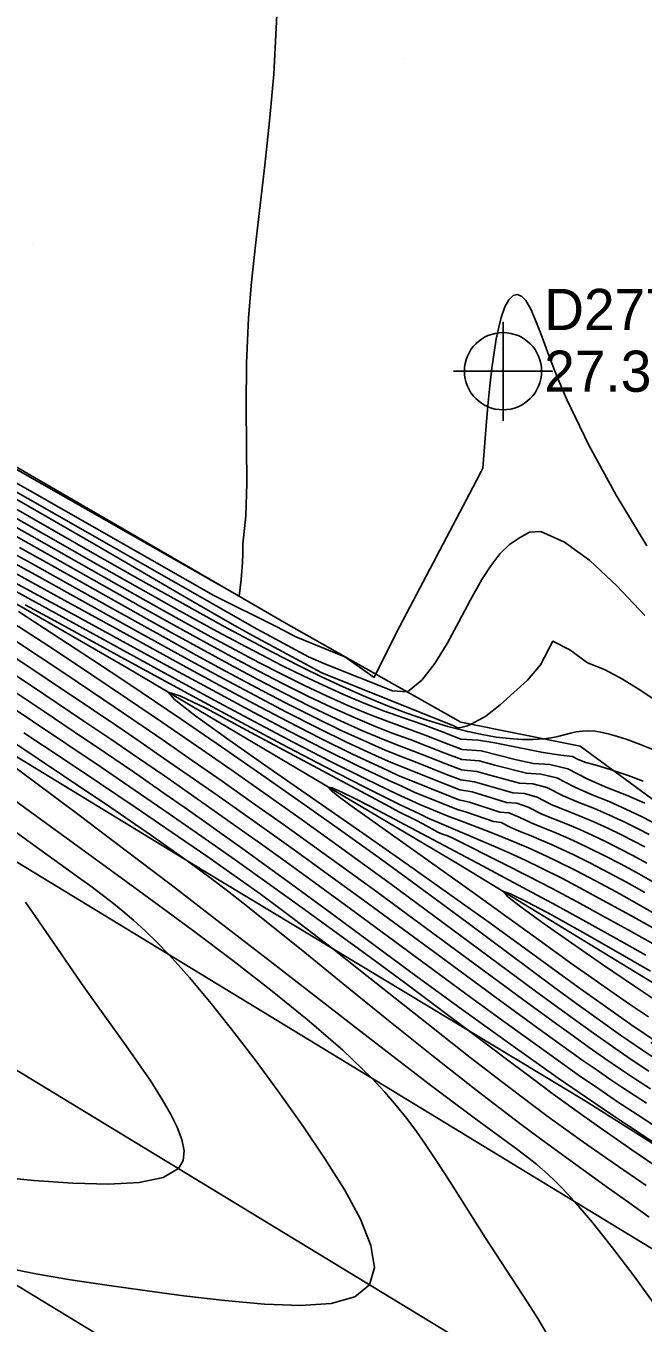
# Model space of a CAD drawing. Extents: x 2356077 to 2359823, y 225951 to 227822.
# Drawn here: x 2356502.9 to 2356540.3, y 227360 to 227438.8 of the extents above; entities that cross this region are included whole.
import ezdxf

# ---------------------------------------------------------------- set-up
doc = ezdxf.new("R2010")
doc.units = 0
for name, color, linetype in [('DTM Contours Major', 7, 'Continuous'), ('DTM Contours Minor', 7, 'Continuous'), ('Exist DTM Crownline', 7, 'Continuous'), ('Exist DTM Regular Point CELL', 7, 'Continuous'), ('Exist DTM Regular Point Cogo Elevation', 7, 'Continuous'), ('Exist DTM Regular Point Cogo Number', 7, 'Continuous'), ('Exist Roads EOP', 7, 'Continuous'), ('PH Exist DTM Breakline', 7, 'Continuous'), ('PH Exist DTM Point', 7, 'Continuous')]:
    doc.layers.add(name, color=color, linetype=linetype)

msp = doc.modelspace()

# ---------------------------------------------------------------- linework, layer by layer
at = {"layer": 'DTM Contours Major'}
for points in [[(2356501.639, 227410.397), (2356504.324, 227408.854), (2356507.121, 227407.239), (2356509.943, 227405.599), (2356512.704, 227403.981), (2356515.527, 227402.359), (2356516.616, 227401.745), (2356520.817, 227399.49), (2356528.876, 227396.252), (2356528.939, 227396.203), (2356529.024, 227396.159), (2356529.177, 227396.148), (2356529.419, 227396.201), (2356529.657, 227396.271), (2356529.892, 227396.357), (2356530.786, 227396.856), (2356531.643, 227397.534), (2356532.476, 227398.295), (2356533.301, 227399.041), (2356534.098, 227399.976), (2356534.841, 227401.406), (2356535.879, 227400.884), (2356536.944, 227400.084), (2356537.984, 227399.687), (2356539.064, 227399.107), (2356540.182, 227398.4), (2356542.205, 227397.047)], [(2356540.692, 227389.666), (2356540.111, 227389.967), (2356539.208, 227390.412), (2356538.293, 227390.834), (2356537.365, 227391.234), (2356536.427, 227391.609), (2356535.472, 227392.012), (2356534.481, 227392.523), (2356533.622, 227392.741), (2356532.823, 227392.79), (2356531.101, 227393.256), (2356530.225, 227393.499), (2356529.293, 227393.6), (2356528.346, 227393.953), (2356527.385, 227394.339), (2356526.39, 227394.728), (2356525.37, 227395.111), (2356524.326, 227395.529), (2356523.256, 227395.982), (2356521.733, 227396.671), (2356520.16, 227397.426), (2356518.544, 227398.238), (2356516.891, 227399.099), (2356515.206, 227400), (2356513.496, 227400.932), (2356511.672, 227401.94), (2356509.832, 227402.966), (2356504.294, 227406.076), (2356502.464, 227407.099)], [(2356541.217, 227384.748), (2356539.948, 227385.47), (2356538.684, 227386.173), (2356537.442, 227386.844), (2356536.236, 227387.473), (2356535.083, 227388.049), (2356534.496, 227388.33), (2356533.927, 227388.595), (2356533.372, 227388.844), (2356532.829, 227389.08), (2356532.294, 227389.305), (2356531.308, 227389.7), (2356529.453, 227390.405), (2356528.431, 227390.807), (2356526.768, 227391.478), (2356526.072, 227391.811), (2356525.402, 227392.119), (2356523.476, 227393.04), (2356521.356, 227394.102), (2356519.089, 227395.275), (2356516.721, 227396.528), (2356514.296, 227397.831), (2356510.842, 227399.709), (2356500.324, 227405.475)], [(2356502.079, 227402.526), (2356504.59, 227400.874), (2356506.866, 227399.363), (2356509.033, 227397.908), (2356511.157, 227396.466), (2356513.221, 227395.048), (2356515.293, 227393.607), (2356517.363, 227392.154), (2356519.419, 227390.696), (2356521.448, 227389.242), (2356523.439, 227387.802), (2356525.05, 227386.625), (2356528.168, 227384.326), (2356533.792, 227380.153), (2356534.979, 227379.28), (2356536.149, 227378.428), (2356537.307, 227377.598), (2356538.456, 227376.79), (2356539.602, 227376.005), (2356540.678, 227375.287)], [(2356501.203, 227397.924), (2356503.256, 227396.555), (2356505.337, 227395.159), (2356507.422, 227393.75), (2356509.486, 227392.345), (2356511.506, 227390.959), (2356513.55, 227389.539), (2356515.573, 227388.118), (2356517.628, 227386.655), (2356519.637, 227385.208), (2356521.695, 227383.713), (2356523.77, 227382.192), (2356525.833, 227380.668), (2356527.854, 227379.163), (2356529.804, 227377.702), (2356532.362, 227375.773), (2356533.615, 227374.834), (2356534.874, 227373.899), (2356536.158, 227372.961), (2356537.486, 227372.011), (2356539.629, 227370.519), (2356541.87, 227368.995)], [(2356501.56, 227363.358), (2356503.473, 227362.982), (2356505.56, 227362.623), (2356507.779, 227362.281), (2356510.088, 227361.956), (2356512.444, 227361.648), (2356514.945, 227361.348), (2356517.342, 227361.13), (2356519.527, 227361.054), (2356521.392, 227361.185), (2356522.827, 227361.582), (2356523.725, 227362.31), (2356524.011, 227363.355), (2356523.793, 227364.702), (2356523.163, 227366.289), (2356522.211, 227368.058), (2356521.027, 227369.949), (2356519.704, 227371.902), (2356518.313, 227373.872), (2356516.898, 227375.805), (2356515.488, 227377.66), (2356514.109, 227379.397), (2356512.789, 227380.975), (2356511.553, 227382.354), (2356510.811, 227383.125), (2356510.104, 227383.813), (2356509.421, 227384.434), (2356508.751, 227385.006), (2356508.082, 227385.545), (2356507.404, 227386.067), (2356506.799, 227386.52), (2356506.171, 227386.98), (2356503.336, 227389.017), (2356501.338, 227390.466)]]:
    msp.add_lwpolyline(points, dxfattribs=at)
at = {"layer": 'DTM Contours Minor'}
for points in [[(2356494.47, 227416.28), (2356515.808, 227404.139), (2356515.872, 227404.643), (2356515.928, 227405.148), (2356515.974, 227405.661), (2356516.009, 227406.187), (2356516.031, 227406.733), (2356516.037, 227407.303), (2356516.215, 227409.014), (2356516.271, 227411.008), (2356516.261, 227413.246), (2356516.239, 227415.689), (2356516.257, 227418.299), (2356516.372, 227421.038), (2356516.55, 227423.21), (2356516.792, 227425.463), (2356517.368, 227430.323), (2356517.653, 227432.984), (2356517.903, 227435.837), (2356518.187, 227441.465)], [(2356519.249, 227401.662), (2356522.228, 227400.465), (2356523.99, 227399.205), (2356525.354, 227401.926), (2356530.405, 227411.547), (2356530.428, 227411.606), (2356530.486, 227411.717), (2356530.594, 227411.909), (2356530.801, 227414.505), (2356530.903, 227415.693), (2356531.022, 227416.907), (2356531.146, 227417.987), (2356531.276, 227418.939), (2356531.412, 227419.768), (2356531.557, 227420.477), (2356531.711, 227421.073), (2356531.936, 227421.707), (2356532.176, 227422.147), (2356532.427, 227422.398), (2356532.684, 227422.47), (2356532.944, 227422.368), (2356533.203, 227422.101), (2356533.516, 227421.563), (2356533.841, 227420.811), (2356534.198, 227419.87), (2356534.608, 227418.761), (2356535.09, 227417.507), (2356535.665, 227416.132), (2356537.025, 227413.304), (2356538.687, 227410.279), (2356540.557, 227407.205)], [(2356499.341, 227412.683), (2356514.278, 227404.184), (2356518.049, 227402.307), (2356519.249, 227401.662)], [(2356501.218, 227411.058), (2356516.891, 227402.141), (2356517.47, 227401.823), (2356520.02, 227400.452), (2356521.047, 227400.019), (2356525.109, 227398.387), (2356526.017, 227398.321), (2356526.884, 227399.037), (2356527.682, 227400.049), (2356528.43, 227401.261), (2356529.144, 227402.58), (2356529.842, 227403.91), (2356530.539, 227405.157), (2356531.076, 227405.991), (2356531.63, 227406.704), (2356532.207, 227407.274), (2356532.815, 227407.683), (2356533.43, 227408.021), (2356534.109, 227408.074), (2356535.555, 227407.424), (2356537.097, 227406.316), (2356538.736, 227404.776), (2356540.434, 227402.971)], [(2356540.336, 227392.912), (2356539.407, 227393.245), (2356538.508, 227393.547), (2356537.945, 227393.725), (2356537.391, 227393.891), (2356536.843, 227394.046), (2356536.39, 227394.211), (2356536.03, 227394.397), (2356535.321, 227394.491), (2356534.263, 227394.654), (2356531.332, 227395.231), (2356530.325, 227395.391), (2356529.256, 227395.457), (2356528.094, 227395.92), (2356526.961, 227396.349), (2356525.774, 227396.742), (2356524.567, 227397.18), (2356523.339, 227397.661), (2356522.091, 227398.188), (2356520.898, 227398.725), (2356519.682, 227399.301), (2356518.438, 227399.917), (2356517.159, 227400.572), (2356515.841, 227401.267), (2356514.477, 227402.002), (2356512.189, 227403.259), (2356509.817, 227404.584), (2356507.408, 227405.945), (2356500.437, 227409.912)], [(2356541.022, 227394.789), (2356540.113, 227395.148), (2356539.288, 227395.45), (2356538.77, 227395.623), (2356538.289, 227395.762), (2356537.839, 227395.867), (2356537.415, 227395.935), (2356537.012, 227395.962), (2356536.622, 227395.947), (2356536.267, 227395.895), (2356535.91, 227395.817), (2356535.153, 227395.626), (2356534.735, 227395.538), (2356534.278, 227395.47), (2356533.652, 227395.428), (2356532.96, 227395.433), (2356532.209, 227395.486), (2356531.407, 227395.585), (2356530.562, 227395.728), (2356529.68, 227395.916), (2356528.471, 227396.23), (2356527.218, 227396.613), (2356525.926, 227397.06), (2356524.603, 227397.566), (2356523.254, 227398.126), (2356521.886, 227398.734), (2356520.772, 227399.256), (2356519.642, 227399.808), (2356518.492, 227400.389), (2356517.315, 227401), (2356516.104, 227401.644), (2356514.853, 227402.321), (2356512.378, 227403.685), (2356509.803, 227405.128), (2356507.189, 227406.609), (2356502.1, 227409.518)], [(2356540.43, 227391.572), (2356539.311, 227392.05), (2356538.169, 227392.501), (2356536.973, 227393.02), (2356535.745, 227393.653), (2356534.664, 227393.913), (2356533.675, 227393.974), (2356532.646, 227394.189), (2356530.504, 227394.736), (2356529.351, 227394.833), (2356528.219, 227395.248), (2356527.105, 227395.696), (2356524.789, 227396.54), (2356523.606, 227397.002), (2356522.41, 227397.503), (2356521.1, 227398.088), (2356519.767, 227398.719), (2356518.403, 227399.395), (2356517.007, 227400.113), (2356515.572, 227400.873), (2356514.094, 227401.673), (2356511.972, 227402.842), (2356509.791, 227404.061), (2356507.582, 227405.307), (2356501.104, 227408.978)], [(2356540.421, 227388.911), (2356539.713, 227389.284), (2356539.005, 227389.642), (2356538.172, 227390.043), (2356537.335, 227390.423), (2356536.494, 227390.783), (2356535.647, 227391.12), (2356534.788, 227391.474), (2356533.897, 227391.933), (2356533.127, 227392.153), (2356532.42, 227392.197), (2356530.085, 227392.872), (2356529.256, 227392.985), (2356528.397, 227393.311), (2356526.588, 227394.035), (2356525.644, 227394.398), (2356524.673, 227394.793), (2356523.67, 227395.223), (2356522.047, 227395.963), (2356520.357, 227396.781), (2356518.614, 227397.663), (2356516.83, 227398.596), (2356515.021, 227399.566), (2356513.199, 227400.561), (2356511.528, 227401.483), (2356508.184, 227403.347), (2356504.833, 227405.22), (2356503.151, 227406.155), (2356499.495, 227408.171)], [(2356541.235, 227390.231), (2356540.267, 227390.734), (2356539.274, 227391.211), (2356538.261, 227391.661), (2356537.229, 227392.082), (2356536.175, 227392.54), (2356535.077, 227393.106), (2356534.125, 227393.328), (2356533.237, 227393.383), (2356531.331, 227393.877), (2356530.364, 227394.132), (2356529.323, 227394.217), (2356528.286, 227394.599), (2356527.251, 227395.015), (2356526.188, 227395.425), (2356525.092, 227395.828), (2356523.978, 227396.267), (2356522.843, 227396.743), (2356521.424, 227397.379), (2356519.969, 227398.071), (2356518.48, 227398.814), (2356516.954, 227399.603), (2356515.393, 227400.434), (2356513.796, 227401.302), (2356511.821, 227402.392), (2356509.811, 227403.514), (2356501.781, 227408.04)], [(2356540.545, 227387.927), (2356539.707, 227388.383), (2356538.873, 227388.82), (2356538.044, 227389.235), (2356537.265, 227389.607), (2356536.49, 227389.958), (2356535.717, 227390.289), (2356534.944, 227390.6), (2356534.168, 227390.902), (2356533.351, 227391.324), (2356532.651, 227391.564), (2356532.036, 227391.606), (2356529.94, 227392.25), (2356529.209, 227392.369), (2356528.432, 227392.675), (2356525.028, 227394.043), (2356524.078, 227394.466), (2356522.361, 227395.257), (2356520.555, 227396.138), (2356518.683, 227397.091), (2356516.768, 227398.097), (2356514.832, 227399.136), (2356512.899, 227400.191), (2356509.882, 227401.857), (2356505.369, 227404.365), (2356503.844, 227405.208), (2356499.944, 227407.346)], [(2356540.427, 227386.135), (2356539.309, 227386.759), (2356538.204, 227387.357), (2356537.121, 227387.921), (2356536.071, 227388.444), (2356535.413, 227388.757), (2356534.771, 227389.051), (2356534.14, 227389.328), (2356533.519, 227389.589), (2356532.905, 227389.835), (2356532.286, 227390.091), (2356531.699, 227390.387), (2356531.235, 227390.454), (2356529.604, 227391.029), (2356529.055, 227391.182), (2356526.464, 227392.223), (2356525.675, 227392.59), (2356524.89, 227392.949), (2356523.005, 227393.84), (2356520.973, 227394.85), (2356518.839, 227395.948), (2356516.647, 227397.104), (2356514.444, 227398.287), (2356511.11, 227400.098), (2356505.378, 227403.227), (2356498.815, 227406.776)], [(2356540.907, 227386.797), (2356539.928, 227387.345), (2356538.958, 227387.872), (2356537.999, 227388.372), (2356537.056, 227388.841), (2356536.335, 227389.184), (2356535.625, 227389.506), (2356534.922, 227389.81), (2356534.226, 227390.095), (2356533.533, 227390.364), (2356532.806, 227390.713), (2356532.172, 227390.976), (2356531.636, 227391.028), (2356529.779, 227391.636), (2356529.145, 227391.767), (2356525.418, 227393.264), (2356524.486, 227393.707), (2356522.682, 227394.548), (2356520.762, 227395.493), (2356518.76, 227396.519), (2356516.708, 227397.599), (2356514.64, 227398.71), (2356512.591, 227399.826), (2356508.583, 227402.032), (2356504.562, 227404.247), (2356500.43, 227406.5)], [(2356502.419, 227403.217), (2356506.912, 227400.268), (2356509.115, 227398.806), (2356509.865, 227398.304), (2356512.277, 227396.674), (2356514.729, 227394.995), (2356517.184, 227393.294), (2356519.607, 227391.595), (2356521.963, 227389.923), (2356524.215, 227388.306), (2356525.64, 227387.271), (2356527.011, 227386.267), (2356529.63, 227384.33), (2356534.885, 227380.414), (2356536.244, 227379.415), (2356537.596, 227378.437), (2356538.944, 227377.484), (2356540.289, 227376.56), (2356541.553, 227375.721)], [(2356540.949, 227383.964), (2356539.537, 227384.762), (2356538.131, 227385.541), (2356536.752, 227386.286), (2356535.423, 227386.983), (2356534.165, 227387.617), (2356533.16, 227388.102), (2356532.202, 227388.544), (2356531.272, 227388.954), (2356528.785, 227390.013), (2356527.807, 227390.439), (2356527.363, 227390.618), (2356526.748, 227390.92), (2356525.546, 227391.495), (2356523.393, 227392.56), (2356520.985, 227393.794), (2356518.395, 227395.155), (2356515.694, 227396.598), (2356512.952, 227398.08), (2356508.835, 227400.327), (2356504.395, 227402.759), (2356502.809, 227403.621)], [(2356502.166, 227401.464), (2356505.216, 227399.436), (2356507.589, 227397.841), (2356509.972, 227396.221), (2356511.185, 227395.388), (2356512.959, 227394.161), (2356514.775, 227392.894), (2356516.623, 227391.593), (2356518.494, 227390.265), (2356520.377, 227388.917), (2356522.264, 227387.554), (2356524.152, 227386.179), (2356526.02, 227384.809), (2356533.007, 227379.654), (2356535.077, 227378.14), (2356536.07, 227377.424), (2356537.043, 227376.732), (2356538.004, 227376.06), (2356538.96, 227375.405), (2356539.859, 227374.803), (2356540.765, 227374.209)], [(2356499.977, 227400.828), (2356503.149, 227398.724), (2356504.766, 227397.644), (2356506.388, 227396.553), (2356508.012, 227395.453), (2356509.639, 227394.343), (2356511.265, 227393.223), (2356512.706, 227392.223), (2356514.153, 227391.209), (2356515.613, 227390.177), (2356517.095, 227389.12), (2356518.606, 227388.035), (2356520.152, 227386.915), (2356522.49, 227385.207), (2356529.573, 227379.99), (2356531.794, 227378.362), (2356533.863, 227376.86), (2356535.167, 227375.926), (2356536.411, 227375.05), (2356537.628, 227374.209), (2356538.777, 227373.433), (2356539.958, 227372.652), (2356541.195, 227371.846)], [(2356501.015, 227401.183), (2356504.145, 227399.104), (2356506.963, 227397.213), (2356508.373, 227396.258), (2356509.79, 227395.292), (2356511.218, 227394.31), (2356512.831, 227393.193), (2356514.466, 227392.05), (2356516.123, 227390.882), (2356517.804, 227389.687), (2356519.508, 227388.464), (2356521.238, 227387.214), (2356523.362, 227385.665), (2356527.595, 227382.551), (2356531.598, 227379.601), (2356534.302, 227377.627), (2356535.95, 227376.444), (2356536.743, 227375.883), (2356537.525, 227375.339), (2356538.302, 227374.807), (2356539.035, 227374.314), (2356539.774, 227373.824), (2356540.525, 227373.334)], [(2356502.156, 227398.344), (2356503.971, 227397.133), (2356505.799, 227395.904), (2356507.627, 227394.665), (2356509.445, 227393.422), (2356511.239, 227392.181), (2356512.47, 227391.322), (2356513.694, 227390.458), (2356514.924, 227389.584), (2356516.169, 227388.69), (2356517.441, 227387.77), (2356518.75, 227386.816), (2356521.248, 227384.979), (2356526.615, 227381.02), (2356529.428, 227378.965), (2356532.29, 227376.903), (2356535.175, 227374.868), (2356536.886, 227373.687), (2356538.536, 227372.567), (2356539.197, 227372.123), (2356542.085, 227370.212)], [(2356540.94, 227383.018), (2356539.411, 227383.876), (2356537.867, 227384.727), (2356536.324, 227385.564), (2356534.799, 227386.376), (2356533.308, 227387.154), (2356531.902, 227387.871), (2356528.744, 227389.451), (2356528.409, 227389.595), (2356528.148, 227389.681), (2356527.859, 227389.797), (2356526.959, 227390.32), (2356526.519, 227390.534), (2356525.507, 227391.047), (2356524.949, 227391.337), (2356516.519, 227395.868), (2356513.791, 227397.33), (2356512.195, 227398.096), (2356511.506, 227398.305), (2356511.886, 227397.861), (2356513.181, 227396.854), (2356515.171, 227395.42), (2356517.636, 227393.692), (2356523.114, 227389.891), (2356525.948, 227387.907), (2356528.598, 227386.028), (2356531.1, 227384.233), (2356536.383, 227380.398), (2356538.034, 227379.214), (2356539.639, 227378.086), (2356541.202, 227377.019)], [(2356502.136, 227395.244), (2356505.141, 227393.235), (2356507.951, 227391.334), (2356510.481, 227389.593), (2356512.643, 227388.066), (2356513.484, 227387.454), (2356514.264, 227386.875), (2356515.013, 227386.306), (2356516.205, 227385.376), (2356517.474, 227384.364), (2356519.668, 227382.59), (2356522.128, 227380.589), (2356524.77, 227378.448), (2356527.509, 227376.252), (2356530.257, 227374.088), (2356532.93, 227372.043), (2356534.314, 227371.015), (2356535.655, 227370.036), (2356538.227, 227368.19), (2356539.466, 227367.302), (2356540.681, 227366.426)], [(2356502.746, 227395.847), (2356505.068, 227394.296), (2356507.337, 227392.773), (2356509.501, 227391.314), (2356512.134, 227389.522), (2356513.911, 227388.297), (2356515.026, 227387.518), (2356516.052, 227386.79), (2356517.073, 227386.054), (2356518.105, 227385.296), (2356519.169, 227384.5), (2356520.284, 227383.651), (2356521.467, 227382.733), (2356523.357, 227381.244), (2356527.573, 227377.893), (2356529.833, 227376.118), (2356532.15, 227374.333), (2356534.489, 227372.582), (2356536.506, 227371.122), (2356538.511, 227369.71), (2356540.503, 227368.336)], [(2356500.782, 227394.78), (2356503.386, 227392.86), (2356506.094, 227390.837), (2356508.869, 227388.741), (2356511.675, 227386.602), (2356514.632, 227384.328), (2356517.527, 227382.088), (2356522.92, 227377.903), (2356525.31, 227376.056), (2356527.424, 227374.439), (2356528.385, 227373.713), (2356530.072, 227372.456), (2356532.728, 227370.503), (2356533.308, 227370.063), (2356533.591, 227369.841), (2356533.872, 227369.613), (2356534.216, 227369.321), (2356534.567, 227369.007), (2356534.931, 227368.664), (2356535.313, 227368.282), (2356535.72, 227367.853), (2356536.157, 227367.37), (2356537.244, 227366.09), (2356538.464, 227364.557), (2356539.777, 227362.828), (2356541.138, 227360.957)], [(2356500.682, 227392.826), (2356504.423, 227390.099), (2356508.427, 227387.187), (2356510.516, 227385.66), (2356512.973, 227383.85), (2356515.429, 227382.005), (2356517.816, 227380.155), (2356520.063, 227378.328), (2356522.099, 227376.554), (2356523.856, 227374.862), (2356524.639, 227374.022), (2356525.343, 227373.205), (2356525.981, 227372.406), (2356526.568, 227371.616), (2356527.119, 227370.831), (2356527.647, 227370.043), (2356528.265, 227369.094), (2356528.877, 227368.132), (2356530.733, 227365.186), (2356531.377, 227364.187), (2356532.686, 227362.199), (2356533.326, 227361.218), (2356533.931, 227360.26), (2356534.483, 227359.332)], [(2356540.48, 227382.341), (2356538.684, 227383.346), (2356536.868, 227384.351), (2356535.06, 227385.342), (2356533.289, 227386.304), (2356530.577, 227387.758), (2356524.893, 227390.771), (2356523.778, 227391.359), (2356522.79, 227391.869), (2356521.995, 227392.262), (2356521.454, 227392.499), (2356521.233, 227392.54), (2356521.372, 227392.361), (2356521.825, 227391.988), (2356522.533, 227391.458), (2356523.435, 227390.808), (2356528.047, 227387.543), (2356530.233, 227385.975), (2356534.008, 227383.24), (2356536.082, 227381.752), (2356537.219, 227380.947), (2356538.36, 227380.15), (2356539.504, 227379.363), (2356540.648, 227378.59)], [(2356540.776, 227381.362), (2356538.672, 227382.574), (2356536.638, 227383.732), (2356534.806, 227384.754), (2356533.309, 227385.559), (2356532.28, 227386.066), (2356531.851, 227386.193), (2356532.114, 227385.886), (2356532.981, 227385.203), (2356534.318, 227384.23), (2356535.991, 227383.056), (2356537.866, 227381.768), (2356539.807, 227380.453), (2356541.802, 227379.117)], [(2356500.871, 227368.89), (2356503.343, 227368.651), (2356505.716, 227368.482), (2356507.885, 227368.426), (2356509.745, 227368.528), (2356511.191, 227368.828), (2356512.119, 227369.372), (2356512.402, 227369.862), (2356512.463, 227370.455), (2356512.335, 227371.136), (2356512.049, 227371.89), (2356511.64, 227372.704), (2356511.14, 227373.563), (2356510.436, 227374.671), (2356509.665, 227375.811), (2356508.852, 227376.97), (2356507.188, 227379.285), (2356506.384, 227380.413), (2356505.749, 227381.323), (2356504.555, 227383.072), (2356503.414, 227384.742), (2356502.847, 227385.553)]]:
    msp.add_lwpolyline(points, dxfattribs=at)
at = {"layer": 'Exist DTM Crownline'}
msp.add_lwpolyline([(2357542.756, 226741.609), (2357459.889, 226792.427), (2357374.177, 226844.74), (2357291.426, 226895.083), (2357208.118, 226946.275), (2357125.882, 226996.539), (2357045.017, 227045.595), (2356966.337, 227093.498), (2356883.413, 227143.712), (2356799.704, 227194.618), (2356722.637, 227241.528), (2356636.765, 227293.74), (2356553.053, 227344.465), (2356470.397, 227394.758), (2356383.201, 227447.638), (2356299.889, 227498.478), (2356223.248, 227545.375)], dxfattribs=at)
at = {"layer": 'Exist DTM Regular Point CELL'}
msp.add_lwpolyline([(2356531.82, 227420.804), (2356531.82, 227414.804), (2356531.82, 227417.804), (2356534.82, 227417.804), (2356528.82, 227417.804)], dxfattribs=at)
msp.add_circle((2356531.82, 227417.804), 2.344, dxfattribs=at)
at = {"layer": 'Exist Roads EOP'}
for points in [[(2357548.158, 226751.097), (2357465.654, 226801.744), (2357379.741, 226854.27), (2357296.317, 226905.048), (2357214.489, 226955.136), (2357131.706, 227005.719), (2357050.471, 227054.837), (2356971.347, 227103.361), (2356888.766, 227153.021), (2356805.008, 227204.071), (2356729.232, 227250.322), (2356641.873, 227303.321), (2356558.204, 227353.943), (2356475.441, 227404.348), (2356389.192, 227456.864), (2356305.906, 227507.596), (2356229.771, 227554.142)], [(2357548.158, 226751.097), (2357551.518, 226748.955), (2357539.932, 226730.044), (2357536.732, 226732.588), (2357457.094, 226780.918), (2357368.575, 226834.971), (2357285.95, 226885.112), (2357202.56, 226936.462), (2357119.743, 226986.718), (2357040.047, 227034.838), (2356959.55, 227083.993), (2356876.77, 227134.388), (2356794.33, 227184.148), (2356716.529, 227232.438), (2356632.17, 227283.448), (2356547.589, 227334.799), (2356465.16, 227384.805), (2356376.528, 227438.798), (2356293.908, 227488.913), (2356217.843, 227535.566)]]:
    msp.add_lwpolyline(points, dxfattribs=at)
at = {"layer": 'PH Exist DTM Breakline'}
for points in [[(2356557.519, 227360.393), (2356536.799, 227373.48), (2356513.623, 227387.468), (2356493.461, 227399.762), (2356473.378, 227411.068), (2356449.245, 227426.421), (2356427.356, 227439.493), (2356404.492, 227453.128), (2356373.456, 227472.061)], [(2356540.801, 227377.037), (2356550.98, 227371.485), (2356559.941, 227366.076), (2356566.868, 227362.182), (2356574.084, 227358.125), (2356579.995, 227354.183), (2356584.03, 227350.631), (2356587.393, 227350.094), (2356589.388, 227352.777), (2356589.641, 227355.674), (2356588.263, 227359.07), (2356581.624, 227367.519), (2356571.488, 227373.218), (2356561.757, 227376.817), (2356551.447, 227384.392), (2356542.95, 227390.282), (2356536.504, 227395.019), (2356529.262, 227396.485), (2356518.661, 227402.483), (2356494.027, 227416.78), (2356475.53, 227428.224), (2356455.317, 227439.587), (2356431.832, 227452.612)], [(2356429.473, 227447.377), (2356448.967, 227436.669), (2356464.331, 227426.763), (2356479.738, 227416.988), (2356491.179, 227410.077), (2356509.108, 227399.727), (2356529.113, 227387.869), (2356543.434, 227379.107), (2356554.803, 227371.848), (2356563.885, 227367.385), (2356575.209, 227362.395), (2356585.839, 227355.568)]]:
    msp.add_lwpolyline(points, dxfattribs=at)
at = {"layer": 'PH Exist DTM Point'}
for p, q in [((2356525.828, 227436.807), (2356525.828, 227436.807)), ((2356503.271, 227425.542), (2356503.271, 227425.542))]:
    msp.add_line(p, q, dxfattribs=at)

# ---------------------------------------------------------------- texts
at = {"layer": 'Exist DTM Regular Point Cogo Elevation'}
msp.add_text('27.38', height=2.5, dxfattribs=at).set_placement((2356534.32, 227416.554))
at = {"layer": 'Exist DTM Regular Point Cogo Number'}
msp.add_text('D277', height=2.5, dxfattribs=at).set_placement((2356534.32, 227420.304))

doc.saveas('drawing.dxf')
